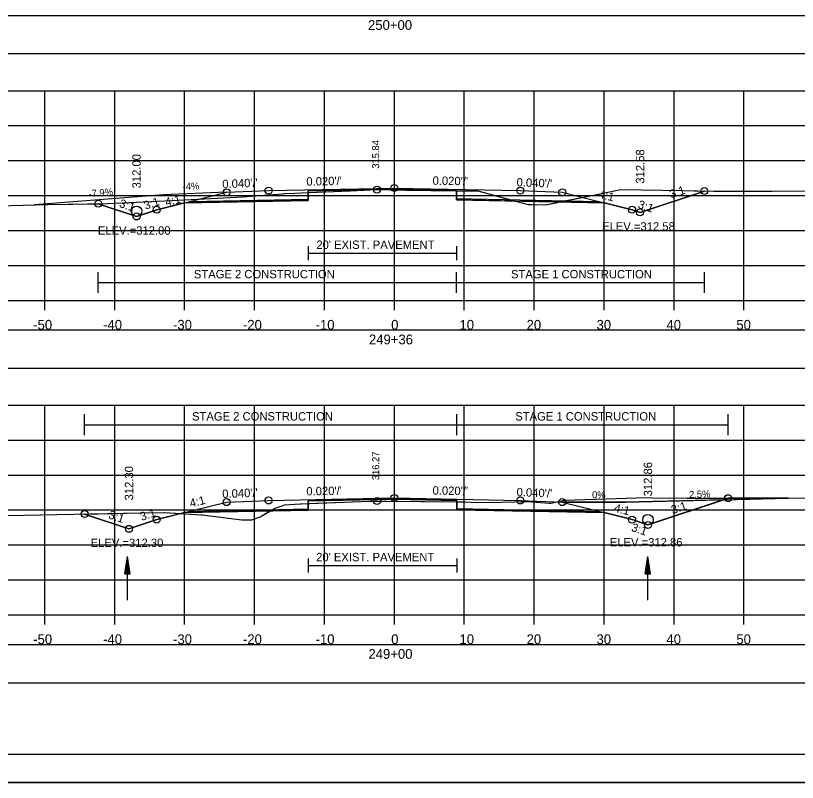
# Model space of a CAD drawing. Extents: x 1376273 to 1384221, y 378927 to 384592.
# Drawn here: x 1380503.7 to 1380615.5, y 380965.2 to 381074.9 of the extents above; entities that cross this region are included whole.
import ezdxf

# ---------------------------------------------------------------- set-up
doc = ezdxf.new("R2010")
doc.units = 0
for name, color, linetype in [('R_Alt Surface', 7, 'Continuous'), ('R_Axis', 7, 'Continuous'), ('R_Axis Annot', 7, 'Continuous'), ('R_Border', 7, 'Continuous'), ('R_Border Notes', 7, 'Continuous'), ('R_Contours', 7, 'Continuous'), ('R_Dimension', 7, 'Continuous'), ('R_Drive', 7, 'Continuous'), ('R_Exist Surface', 7, 'Continuous'), ('R_Fin Surface', 7, 'Continuous'), ('R_Grid', 7, 'Continuous'), ('R_No Plot', 7, 'Continuous'), ('R_Water', 7, 'Continuous'), ('R_Xsect Elev', 7, 'Continuous'), ('R_Xsect Slope', 7, 'Continuous'), ('T_Detection Zones', 7, 'Continuous'), ('T_Notes', 7, 'Continuous')]:
    doc.layers.add(name, color=color, linetype=linetype)

msp = doc.modelspace()

# ---------------------------------------------------------------- linework, layer by layer
at = {"layer": 'R_Alt Surface'}
for points in [[(1380528.56, 381048.31), (1380545.52, 381048.65), (1380545.53, 381049.82), (1380557.84, 381050.06), (1380566.7, 381049.89), (1380566.71, 381048.72), (1380587.11, 381048.31)], [(1380545.53, 381041.92), (1380545.53, 381039.92)], [(1380566.7, 381041.92), (1380566.7, 381039.92)], [(1380545.53, 381040.92), (1380566.7, 381040.92)], [(1380528.56, 381003.97), (1380545.5, 381004.31), (1380545.51, 381005.47), (1380557.84, 381005.72), (1380566.76, 381005.54), (1380566.77, 381004.38), (1380587.11, 381003.97)], [(1380545.51, 380997.22), (1380545.51, 380995.22)], [(1380566.76, 380997.22), (1380566.76, 380995.22)], [(1380545.51, 380996.22), (1380566.76, 380996.22)]]:
    msp.add_lwpolyline(points, dxfattribs=at)
at = {"layer": 'R_Axis'}
for p, q in [((1380407.84, 381034.17), (1380707.84, 381034.17)), ((1380507.84, 381032.77), (1380507.84, 381034.17)), ((1380517.84, 381032.77), (1380517.84, 381034.17)), ((1380527.84, 381032.77), (1380527.84, 381034.17)), ((1380537.84, 381032.77), (1380537.84, 381034.17)), ((1380547.84, 381032.77), (1380547.84, 381034.17)), ((1380557.84, 381032.77), (1380557.84, 381034.17)), ((1380567.84, 381032.77), (1380567.84, 381034.17)), ((1380577.84, 381032.77), (1380577.84, 381034.17)), ((1380587.84, 381032.77), (1380587.84, 381034.17)), ((1380597.84, 381032.77), (1380597.84, 381034.17)), ((1380607.84, 381032.77), (1380607.84, 381034.17)), ((1380407.84, 380989.17), (1380707.84, 380989.17)), ((1380507.84, 380987.77), (1380507.84, 380989.17)), ((1380517.84, 380987.77), (1380517.84, 380989.17)), ((1380527.84, 380987.77), (1380527.84, 380989.17)), ((1380537.84, 380987.77), (1380537.84, 380989.17)), ((1380547.84, 380987.77), (1380547.84, 380989.17)), ((1380557.84, 380987.77), (1380557.84, 380989.17)), ((1380567.84, 380987.77), (1380567.84, 380989.17)), ((1380577.84, 380987.77), (1380577.84, 380989.17)), ((1380587.84, 380987.77), (1380587.84, 380989.17)), ((1380597.84, 380987.77), (1380597.84, 380989.17)), ((1380607.84, 380987.77), (1380607.84, 380989.17))]:
    msp.add_line(p, q, dxfattribs=at)
at = {"layer": 'R_Axis Annot'}
for points in [[(1380407.27, 381069.47), (1380708.96, 381069.47), (1380708.96, 381074.88), (1380407.27, 381074.88)], [(1380407.27, 381024.48), (1380708.96, 381024.48), (1380708.96, 381029.89), (1380407.27, 381029.89)], [(1380407.27, 380979.44), (1380708.96, 380979.44), (1380708.96, 380984.85), (1380407.27, 380984.85)]]:
    msp.add_lwpolyline(points, close=True, dxfattribs=at)
at = {"layer": 'R_Border'}
msp.add_line((1380716.02, 380969.17), (1380399.84, 380969.17), dxfattribs=at)
at = {"layer": 'R_Contours'}
for points in [[(1380566.7, 381049.85), (1380567.7, 381049.83), (1380569.13, 381049.82), (1380569.77, 381049.82), (1380575.13, 381048.38), (1380566.71, 381048.55)], [(1380581.45, 381048.26), (1380586.54, 381049.29), (1380590.2, 381050.01), (1380599.18, 381049.87), (1380602.17, 381049.81), (1380592.98, 381046.75), (1380591.84, 381047.13), (1380587.84, 381048.13)], [(1380575.13, 381048.38), (1380575.56, 381048.27), (1380576.98, 381047.9), (1380577.4, 381047.9), (1380579.5, 381047.86), (1380581.45, 381048.26)], [(1380566.76, 381005.33), (1380567.76, 381005.32), (1380567.97, 381005.32), (1380569.7, 381005.23), (1380573.16, 381005.27), (1380576.87, 381005.39), (1380579.97, 381005.14), (1380580.22, 381005.14), (1380582.15, 381005.57), (1380593.95, 381005.96), (1380594.75, 381005.9), (1380599.68, 381005.85), (1380605.56, 381005.86), (1380594.1, 381002.03), (1380591.84, 381002.79), (1380587.84, 381003.79), (1380566.77, 381004.21)]]:
    msp.add_lwpolyline(points, close=True, dxfattribs=at)
at = {"layer": 'R_Dimension'}
for p, q in [((1380515.49, 381035.22), (1380515.49, 381038.22)), ((1380566.7, 381035.22), (1380566.7, 381038.22)), ((1380602.17, 381035.22), (1380602.17, 381038.22)), ((1380515.49, 381036.72), (1380602.17, 381036.72)), ((1380513.53, 381014.87), (1380513.53, 381017.87)), ((1380566.76, 381014.87), (1380566.76, 381017.87)), ((1380605.56, 381014.87), (1380605.56, 381017.87)), ((1380513.53, 381016.37), (1380605.56, 381016.37))]:
    msp.add_line(p, q, dxfattribs=at)
at = {"layer": 'R_Drive'}
for p, q in [((1380524.84, 381049.27), (1380506.35, 381047.82)), ((1380533.84, 381049.63), (1380524.84, 381049.27)), ((1380590.84, 381005.29), (1380614.14, 381005.87)), ((1380581.84, 381005.29), (1380590.84, 381005.29))]:
    msp.add_line(p, q, dxfattribs=at)
for centre in [(1380520.96, 381046.92), (1380594.1, 381002.78)]:
    msp.add_circle(centre, 0.75, dxfattribs=at)
at = {"layer": 'R_Exist Surface'}
for points in [[(1380501.1, 381047.68), (1380508.32, 381047.87), (1380516.87, 381048.02), (1380526.03, 381048.44), (1380536.14, 381048.99), (1380539.15, 381049.23), (1380541.82, 381049.41), (1380542.02, 381049.45), (1380542.15, 381049.45), (1380543.62, 381049.5), (1380544.53, 381049.55), (1380551.5, 381049.85), (1380555.36, 381050.01), (1380559.47, 381049.94), (1380567.7, 381049.83), (1380569.13, 381049.82), (1380569.77, 381049.82), (1380575.56, 381048.27), (1380576.98, 381047.9), (1380577.4, 381047.9), (1380579.5, 381047.86), (1380586.54, 381049.29), (1380590.2, 381050.01), (1380599.18, 381049.87), (1380603.54, 381049.78), (1380611.89, 381049.8), (1380625.88, 381049.83)], [(1380501.62, 381003.4), (1380504.9, 381003.41), (1380521.49, 381003.75), (1380524.91, 381003.8), (1380530.22, 381003.49), (1380530.26, 381003.48), (1380530.36, 381003.47), (1380536.01, 381002.77), (1380537.13, 381002.77), (1380537.46, 381002.77), (1380538.66, 381003.21), (1380540.77, 381004.42), (1380541.66, 381004.73), (1380542.1, 381004.89), (1380544.38, 381005.05), (1380544.51, 381005.06), (1380554.33, 381005.41), (1380555.37, 381005.44), (1380556.68, 381005.43), (1380567.76, 381005.32), (1380567.97, 381005.32), (1380569.7, 381005.23), (1380573.16, 381005.27), (1380576.87, 381005.39), (1380579.97, 381005.14), (1380580.22, 381005.14), (1380582.15, 381005.57), (1380593.95, 381005.96), (1380594.75, 381005.9), (1380599.68, 381005.85), (1380611.09, 381005.86), (1380622.34, 381005.89)]]:
    msp.add_lwpolyline(points, dxfattribs=at)
at = {"layer": 'R_Fin Surface'}
for points in [[(1380515.49, 381047.99), (1380520.96, 381046.17), (1380523.84, 381047.13), (1380528.59, 381048.32), (1380533.84, 381049.63), (1380539.84, 381049.87), (1380557.84, 381050.23), (1380575.84, 381049.87), (1380581.84, 381049.63), (1380587.08, 381048.32), (1380591.84, 381047.13), (1380592.98, 381046.75), (1380602.17, 381049.81)], [(1380513.53, 381003.59), (1380519.88, 381001.47), (1380523.84, 381002.79), (1380528.59, 381003.98), (1380533.84, 381005.29), (1380539.84, 381005.53), (1380557.84, 381005.89), (1380575.84, 381005.53), (1380581.84, 381005.29), (1380587.08, 381003.98), (1380591.84, 381002.79), (1380594.1, 381002.03), (1380605.56, 381005.86)]]:
    msp.add_lwpolyline(points, dxfattribs=at)
at = {"layer": 'R_Grid'}
for p, q in [((1380407.84, 381064.17), (1380707.84, 381064.17)), ((1380507.84, 381034.17), (1380507.84, 381064.17)), ((1380517.84, 381034.17), (1380517.84, 381064.17)), ((1380527.84, 381034.17), (1380527.84, 381064.17)), ((1380537.84, 381034.17), (1380537.84, 381064.17)), ((1380547.84, 381034.17), (1380547.84, 381064.17)), ((1380557.84, 381034.17), (1380557.84, 381064.17)), ((1380567.84, 381034.17), (1380567.84, 381064.17)), ((1380577.84, 381034.17), (1380577.84, 381064.17)), ((1380587.84, 381034.17), (1380587.84, 381064.17)), ((1380597.84, 381034.17), (1380597.84, 381064.17)), ((1380607.84, 381034.17), (1380607.84, 381064.17)), ((1380407.84, 381059.17), (1380707.84, 381059.17)), ((1380407.84, 381054.17), (1380707.84, 381054.17)), ((1380407.84, 381049.17), (1380707.84, 381049.17)), ((1380407.84, 381044.17), (1380707.84, 381044.17)), ((1380407.84, 381039.17), (1380707.84, 381039.17)), ((1380407.84, 381034.17), (1380707.84, 381034.17)), ((1380407.84, 381019.17), (1380707.84, 381019.17)), ((1380507.84, 380989.17), (1380507.84, 381019.17)), ((1380517.84, 380989.17), (1380517.84, 381019.17)), ((1380527.84, 380989.17), (1380527.84, 381019.17)), ((1380537.84, 380989.17), (1380537.84, 381019.17)), ((1380547.84, 380989.17), (1380547.84, 381019.17)), ((1380557.84, 380989.17), (1380557.84, 381019.17)), ((1380567.84, 380989.17), (1380567.84, 381019.17)), ((1380577.84, 380989.17), (1380577.84, 381019.17)), ((1380587.84, 380989.17), (1380587.84, 381019.17)), ((1380597.84, 380989.17), (1380597.84, 381019.17)), ((1380607.84, 380989.17), (1380607.84, 381019.17)), ((1380407.84, 381014.17), (1380707.84, 381014.17)), ((1380407.84, 381009.17), (1380707.84, 381009.17)), ((1380407.84, 381004.17), (1380707.84, 381004.17)), ((1380407.84, 380999.17), (1380707.84, 380999.17)), ((1380407.84, 380994.17), (1380707.84, 380994.17)), ((1380407.84, 380989.17), (1380707.84, 380989.17))]:
    msp.add_line(p, q, dxfattribs=at)
at = {"layer": 'R_No Plot'}
msp.add_line((1380387.44, 380965.19), (1380720.77, 380965.19), dxfattribs=at)
for points in [[(1380387.43, 381178.52), (1380720.77, 381178.52), (1380720.77, 380965.19), (1380387.43, 380965.19)], [(1380633.76, 381174.63), (1380633.76, 381164.75), (1380669.49, 381164.75), (1380669.49, 381161.83), (1380692.69, 381161.83), (1380692.69, 381137.5), (1380716.02, 381137.5), (1380716.02, 380969.17), (1380399.84, 380969.17), (1380399.84, 381174.63)]]:
    msp.add_lwpolyline(points, close=True, dxfattribs=at)
for points in [[(1380527.84, 381048.13), (1380545.52, 381048.48), (1380545.53, 381049.82), (1380557.84, 381050.06), (1380566.7, 381049.89), (1380566.71, 381048.55), (1380587.84, 381048.13)], [(1380527.84, 381003.79), (1380545.5, 381004.14), (1380545.51, 381005.47), (1380557.84, 381005.72), (1380566.76, 381005.54), (1380566.77, 381004.21), (1380587.84, 381003.79)]]:
    msp.add_lwpolyline(points, dxfattribs=at)
for centre in [(1380533.84, 381049.63), (1380539.84, 381049.87), (1380555.36, 381050.01), (1380557.84, 381050.23), (1380575.84, 381049.87), (1380581.84, 381049.63), (1380602.17, 381049.81), (1380515.49, 381047.99), (1380523.84, 381047.13), (1380591.84, 381047.13), (1380592.98, 381046.75), (1380592.98, 381046.75), (1380520.96, 381046.17), (1380520.96, 381046.17), (1380533.84, 381005.29), (1380539.84, 381005.53), (1380555.37, 381005.44), (1380557.84, 381005.89), (1380575.84, 381005.53), (1380581.84, 381005.29), (1380605.56, 381005.86), (1380513.53, 381003.59), (1380523.84, 381002.79), (1380591.84, 381002.79), (1380519.88, 381001.47), (1380519.88, 381001.47), (1380594.1, 381002.03), (1380594.1, 381002.03)]:
    msp.add_circle(centre, 0.5, dxfattribs=at)
at = {"layer": 'R_Water'}
for p, q in [((1380519.3, 380995.03), (1380519.67, 380997.53)), ((1380519.67, 380991.28), (1380519.67, 380997.53)), ((1380520.05, 380995.03), (1380519.67, 380997.53)), ((1380593.72, 380995.03), (1380594.1, 380997.53)), ((1380594.1, 380991.28), (1380594.1, 380997.53)), ((1380594.47, 380995.03), (1380594.1, 380997.53)), ((1380519.36, 380995.03), (1380519.67, 380997.12)), ((1380519.42, 380995.03), (1380519.67, 380996.69)), ((1380519.98, 380995.03), (1380519.67, 380997.12)), ((1380519.92, 380995.03), (1380519.67, 380996.69)), ((1380593.78, 380995.03), (1380594.1, 380997.12)), ((1380593.85, 380995.03), (1380594.1, 380996.69)), ((1380594.41, 380995.03), (1380594.1, 380997.12)), ((1380594.35, 380995.03), (1380594.1, 380996.69)), ((1380519.49, 380995.03), (1380519.67, 380996.27)), ((1380519.55, 380995.03), (1380519.67, 380995.85)), ((1380519.61, 380995.03), (1380519.67, 380995.43)), ((1380519.86, 380995.03), (1380519.67, 380996.27)), ((1380519.79, 380995.03), (1380519.67, 380995.85)), ((1380519.73, 380995.03), (1380519.67, 380995.43)), ((1380593.91, 380995.03), (1380594.1, 380996.27)), ((1380593.98, 380995.03), (1380594.1, 380995.85)), ((1380594.04, 380995.03), (1380594.1, 380995.43)), ((1380594.28, 380995.03), (1380594.1, 380996.27)), ((1380594.22, 380995.03), (1380594.1, 380995.85)), ((1380594.16, 380995.03), (1380594.1, 380995.43)), ((1380519.3, 380995.03), (1380520.05, 380995.03)), ((1380593.72, 380995.03), (1380594.47, 380995.03))]:
    msp.add_line(p, q, dxfattribs=at)
at = {"layer": 'T_Detection Zones'}
for points in [[(1380545.53, 381049.6), (1380551.5, 381049.85), (1380555.36, 381050.01), (1380559.47, 381049.94), (1380566.7, 381049.85), (1380566.7, 381049.89), (1380557.84, 381050.06), (1380545.53, 381049.82)], [(1380515.49, 381047.99), (1380516.87, 381048.02), (1380526.03, 381048.44), (1380536.14, 381048.99), (1380539.15, 381049.23), (1380541.82, 381049.41), (1380542.02, 381049.45), (1380542.15, 381049.45), (1380543.62, 381049.5), (1380544.53, 381049.55), (1380545.53, 381049.6), (1380545.52, 381048.48), (1380527.84, 381048.13), (1380523.84, 381047.13), (1380520.96, 381046.17)], [(1380545.5, 381005.1), (1380554.33, 381005.41), (1380555.37, 381005.44), (1380556.68, 381005.43), (1380566.76, 381005.33), (1380566.76, 381005.54), (1380557.84, 381005.72), (1380545.51, 381005.47)], [(1380540.09, 381004.03), (1380540.77, 381004.42), (1380541.66, 381004.73), (1380542.1, 381004.89), (1380544.38, 381005.05), (1380544.51, 381005.06), (1380545.5, 381005.1), (1380545.5, 381004.14)], [(1380513.53, 381003.59), (1380521.49, 381003.75), (1380524.91, 381003.8), (1380527.32, 381003.66), (1380523.84, 381002.79), (1380519.88, 381001.47)], [(1380527.32, 381003.66), (1380530.22, 381003.49), (1380530.26, 381003.48), (1380530.36, 381003.47), (1380536.01, 381002.77), (1380537.13, 381002.77), (1380537.46, 381002.77), (1380538.66, 381003.21), (1380540.09, 381004.03), (1380527.84, 381003.79)]]:
    msp.add_lwpolyline(points, close=True, dxfattribs=at)
at = {"layer": 'T_Notes'}
for p, q in [((1380524.84, 381049.27), (1380506.35, 381047.82)), ((1380533.84, 381049.63), (1380524.84, 381049.27)), ((1380604.91, 381005.64), (1380590.84, 381005.29)), ((1380604.91, 381005.64), (1380614.14, 381005.87)), ((1380605.56, 381005.86), (1380604.91, 381005.64)), ((1380590.84, 381005.29), (1380581.84, 381005.29))]:
    msp.add_line(p, q, dxfattribs=at)
for points in [[(1380515.49, 381047.99), (1380520.51, 381046.32), (1380520.96, 381046.17), (1380521.41, 381046.32), (1380523.84, 381047.13), (1380528.59, 381048.32), (1380529.91, 381048.65), (1380533.84, 381049.63)], [(1380506.35, 381047.82), (1380508.32, 381047.87), (1380515.49, 381047.99)], [(1380581.84, 381005.29), (1380587.08, 381003.98), (1380591.84, 381002.79), (1380593.65, 381002.18), (1380594.1, 381002.03), (1380594.55, 381002.18), (1380604.91, 381005.64)], [(1380614.14, 381005.87), (1380611.09, 381005.86), (1380605.56, 381005.86)]]:
    msp.add_lwpolyline(points, dxfattribs=at)

# ---------------------------------------------------------------- texts
at = {"layer": 'R_Alt Surface'}
for p in [(1380546.68, 381041.53), (1380546.65, 380996.83)]:
    msp.add_text("20' EXIST. PAVEMENT", height=1.2, dxfattribs=at).set_placement(p)
at = {"layer": 'R_Axis Annot'}
for s, p in [('250+00', (1380554.07, 381072.87)), ('-50', (1380506.18, 381029.97)), ('-40', (1380516.18, 381029.97)), ('-30', (1380526.18, 381029.97)), ('-20', (1380536.18, 381029.97)), ('-10', (1380546.57, 381029.97)), ('0', (1380557.38, 381029.97)), ('10', (1380567.15, 381029.97)), ('20', (1380576.75, 381029.97)), ('30', (1380586.75, 381029.97)), ('40', (1380596.75, 381029.97)), ('50', (1380606.75, 381029.97)), ('249+36', (1380554.2, 381027.87)), ('-50', (1380506.18, 380984.97)), ('-40', (1380516.18, 380984.97)), ('-30', (1380526.18, 380984.97)), ('-20', (1380536.18, 380984.97)), ('-10', (1380546.57, 380984.97)), ('0', (1380557.38, 380984.97)), ('10', (1380567.15, 380984.97)), ('20', (1380576.75, 380984.97)), ('30', (1380586.75, 380984.97)), ('40', (1380596.75, 380984.97)), ('50', (1380606.75, 380984.97)), ('249+00', (1380554.13, 380982.87))]:
    msp.add_text(s, height=1.4, dxfattribs=at).set_placement(p)
at = {"layer": 'R_Border Notes'}
for s, p in [('ELEV.=312.00', (1380515.43, 381043.57)), ('ELEV.=312.58', (1380587.55, 381044.15)), ('ELEV.=312.30', (1380514.4, 380998.87)), ('ELEV.=312.86', (1380588.65, 380998.95))]:
    msp.add_text(s, height=1.2, dxfattribs=at).set_placement(p)
at = {"layer": 'R_Dimension'}
for s, p in [('STAGE 2 CONSTRUCTION', (1380529.16, 381037.32)), ('STAGE 1 CONSTRUCTION', (1380574.52, 381037.32)), ('STAGE 2 CONSTRUCTION', (1380528.9, 381016.97)), ('STAGE 1 CONSTRUCTION', (1380575.13, 381016.97))]:
    msp.add_text(s, height=1.2, dxfattribs=at).set_placement(p)
at = {"layer": 'R_Drive'}
for s, rotation, p in [('-7.9%', 4.4964, (1380514.14, 381048.94)), ('-4%', 2.2906, (1380527.57, 381049.95)), ('2.5%', 1.4322, (1380600, 381005.89))]:
    msp.add_text(s, height=1, rotation=rotation, dxfattribs=at).set_placement(p)
msp.add_text('0%', height=1, dxfattribs=at).set_placement((1380586.11, 381005.85))
at = {"layer": 'R_Xsect Elev'}
for s, height, p in [('315.84', 1, (1380555.66, 381053.01)), ('312.58', 1.2, (1380593.58, 381050.87)), ('312.00', 1.2, (1380521.56, 381050.19)), ('316.27', 1, (1380555.67, 381008.44)), ('312.86', 1.2, (1380594.7, 381006.12)), ('312.30', 1.2, (1380520.48, 381005.54))]:
    msp.add_text(s, height=height, rotation=90, dxfattribs=at).set_placement(p)
at = {"layer": 'R_Xsect Slope'}
for s, rotation, p in [("0.040'/'", 2.2906, (1380533.25, 381050.21)), ("0.020'/'", 1.1458, (1380545.26, 381050.58)), ("0.020'/'", 358.8542, (1380563.29, 381050.72)), ("0.040'/'", 357.7094, (1380575.3, 381050.49)), ('3:1', 18.4349, (1380597.42, 381048.75)), ('4:1', 14.0362, (1380525.21, 381047.6)), ('4:1', 345.9638, (1380586.96, 381048.86)), ('3:1', 341.5651, (1380518.39, 381047.56)), ('3:1', 18.4349, (1380522.24, 381047.12)), ('3:1', 341.5651, (1380592.57, 381047.41)), ("0.020'/'", 1.1458, (1380545.26, 381006.24)), ("0.020'/'", 358.8542, (1380563.29, 381006.38)), ("0.040'/'", 2.2906, (1380533.25, 381005.87)), ("0.040'/'", 357.7094, (1380575.3, 381006.15)), ('4:1', 14.0362, (1380528.72, 381004.52)), ('3:1', 18.4349, (1380521.7, 381002.6)), ('4:1', 345.9638, (1380589.17, 381003.95)), ('3:1', 18.4349, (1380597.65, 381003.58)), ('3:1', 341.5651, (1380516.86, 381003)), ('3:1', 341.5651, (1380591.63, 381001.19))]:
    msp.add_text(s, height=1.2, rotation=rotation, dxfattribs=at).set_placement(p)

doc.saveas('drawing.dxf')
